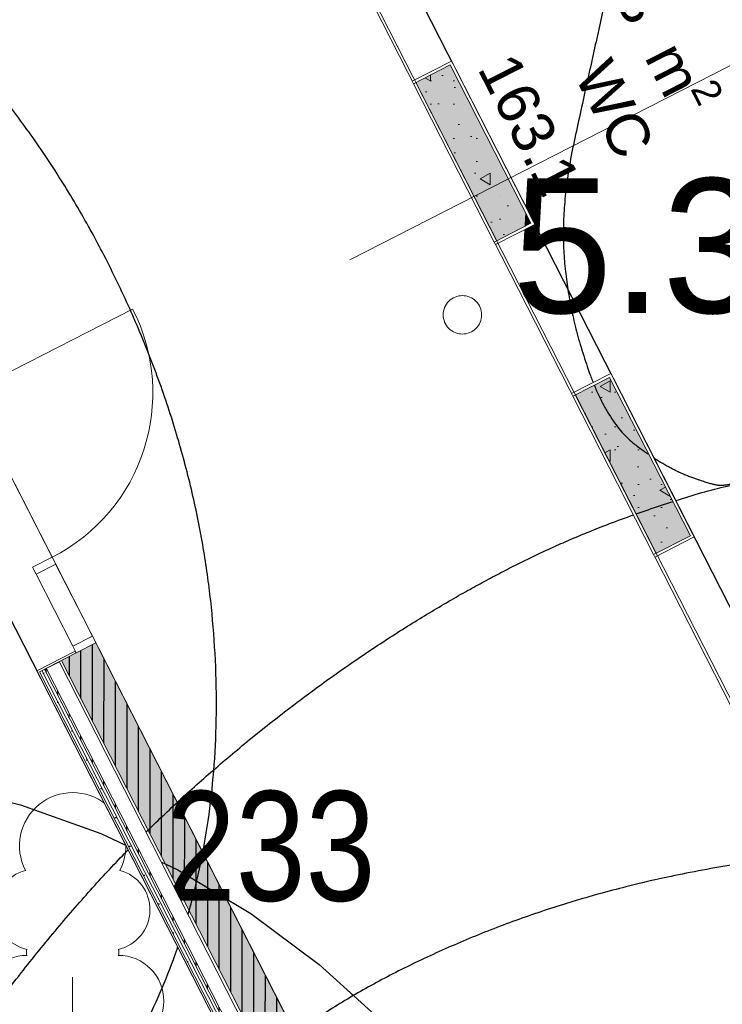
# Model space of a CAD drawing. Header units: metres. Extents: x 538891 to 1080079, y 6588829 to 13178720.
# Tile 692 of 1056: x 539904.1 to 539907.76, y 6589203.98 to 6589209.1. Entities that reach past the tile are written whole.
import ezdxf

# ---------------------------------------------------------------- set-up
doc = ezdxf.new("R2010")
doc.units = ezdxf.units.M
doc.header["$LTSCALE"] = 0.4
doc.header["$PDMODE"] = 1
doc.header["$PDSIZE"] = -2
doc.linetypes.add('KOLVIK', pattern=[3.125, 0.625, -2.5])
doc.linetypes.add('Triple Dashed', pattern=[92.604163, 66.145831, -26.458332])
for name, color, linetype in [('AR', 7, 'Continuous'), ('DENDRO', 7, 'Continuous'), ('GEO', 7, 'Continuous'), ('KINO_TAIMESTIK', 7, 'Continuous')]:
    doc.layers.add(name, color=color, linetype=linetype)
doc.styles.add('Arial', font='arial.ttf')
doc.styles.add('Arial Narrow', font='ARIALN.TTF')
doc.styles.add('HK Explorer Book', font='txt')
pattern_1 = [(0, (0, 0), (0, 0.075), [1e-05, -0.07499])]
pattern_2 = [(90, (0, 0), (-0.06, 0), [])]
pattern_3 = [(90, (0, 0), (-0.6235383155, 0), [0.060000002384, -0.30000001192]), (90, (-0.3118, 0.18), (-0.6235383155, 0), [0.060000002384, -0.30000001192]), (150, (0, 0), (0.31176915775, 0.54000002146), [0.060000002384, -0.30000001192]), (150, (2e-17, 0.36), (0.31176915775, 0.54000002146), [0.060000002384, -0.30000001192]), (-150, (4e-18, 0.06), (-0.31176915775, 0.54000002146), [0.060000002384, -0.30000001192]), (-150, (3e-17, 0.42), (-0.31176915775, 0.54000002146), [0.060000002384, -0.30000001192]), (90, (-0.06, 4e-18), (-0.1200000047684, 0), [1e-05, -0.299990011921]), (90, (-0.06, 0.12001), (-0.1200000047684, 0), [1e-05, -0.299990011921]), (135, (-0.06, 0.06), (0.0848528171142, 0.0848528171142), [1e-05, -0.239990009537]), (135, (-0.12365, 0.12365), (0.0848528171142, 0.0848528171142), [1e-05, -0.239990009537])]

# ---------------------------------------------------------------- blocks, each defined once
blk = doc.blocks.new('LEHTP1')
at = {"color": 252, "linetype": 'Continuous', "lineweight": 9, "true_color": 0x888888}
for p, q in [((-0.48, 1.96), (-0.48, 1.9)), ((0.48, 1.96), (0.48, 1.9)), ((0.48, 0.95), (-0.48, 0.95)), ((0, 0), (0, 0.95)), ((0.76, 0), (0, 0))]:
    blk.add_line(p, q, dxfattribs=at)
for centre, radius, start, end in [((0, 3.04), 0.554, 332.5799, 207.4201), ((-0.38, 2.375), 0.425, 105.2441, 257.079), ((0.38, 2.375), 0.425, 282.921, 74.7559), ((-0.475, 1.425), 0.475, 90, 270), ((0.475, 1.425), 0.475, 270, 90)]:
    blk.add_arc(centre, radius, start, end, dxfattribs=at)

msp = doc.modelspace()

# ---------------------------------------------------------------- linework, layer by layer
at = {"layer": 'AR', "color": 7, "linetype": 'Continuous', "lineweight": 9}
msp.add_line((539903.8342, 6589207.1585), (539904.6893, 6589207.5949), dxfattribs=at)
at = {"layer": 'AR', "color": 9, "linetype": 'Continuous', "lineweight": 9, "true_color": 0xc9c5ab, "flags": 128}
for points in [[(539920.2388, 6589226.8317), (539904.7542, 6589218.9284), (539904.7549, 6589218.927), (539903.9087, 6589218.4951), (539899.2583, 6589216.1239), (539901.2849, 6589212.1533), (539901.6435, 6589211.4507), (539906.6914, 6589201.5605), (539903.1287, 6589199.7421), (539905.1062, 6589195.8676), (539912.5119, 6589199.6474), (539921.3346, 6589204.1506)], [(539917.6844, 6589206.9468), (539914.9411, 6589205.5466), (539914.7184, 6589205.433), (539914.4616, 6589205.9362), (539912.8583, 6589205.1179), (539913.1152, 6589204.6147), (539912.7455, 6589204.426), (539912.4955, 6589204.9159), (539910.1797, 6589203.7339), (539910.4297, 6589203.244), (539909.2718, 6589202.653), (539903.6347, 6589213.6976), (539903.9019, 6589213.834), (539904.1519, 6589213.3441), (539907.1803, 6589214.8898), (539906.9302, 6589215.3797), (539909.6914, 6589216.7889), (539909.7005, 6589216.7711), (539912.0564, 6589217.9736)]]:
    msp.add_lwpolyline(points, dxfattribs=at)
at = {"layer": 'AR', "color": 7, "linetype": 'Continuous', "lineweight": 9, "flags": 128}
for points in [[(539920.2388, 6589226.8317), (539904.7542, 6589218.9284), (539904.7549, 6589218.927), (539903.9087, 6589218.4951), (539899.2583, 6589216.1239), (539901.2849, 6589212.1533), (539901.6435, 6589211.4507), (539906.6914, 6589201.5605), (539903.1287, 6589199.7421), (539905.1062, 6589195.8676), (539912.5119, 6589199.6474), (539921.3346, 6589204.1506)], [(539917.6844, 6589206.9468), (539914.9411, 6589205.5466), (539914.7184, 6589205.433), (539914.4616, 6589205.9362), (539912.8583, 6589205.1179), (539913.1152, 6589204.6147), (539912.7455, 6589204.426), (539912.4955, 6589204.9159), (539910.1797, 6589203.7339), (539910.4297, 6589203.244), (539909.2718, 6589202.653), (539903.6347, 6589213.6976), (539903.9019, 6589213.834), (539904.1519, 6589213.3441), (539907.1803, 6589214.8898), (539906.9302, 6589215.3797), (539909.6914, 6589216.7889), (539909.7005, 6589216.7711), (539912.0564, 6589217.9736)]]:
    msp.add_lwpolyline(points, dxfattribs=at)
at = {"layer": 'AR', "color": 254, "linetype": 'Continuous', "lineweight": 25, "true_color": 0xd1d1d1, "flags": 128}
msp.add_lwpolyline([(539908.0084, 6589205.6344), (539909.5907, 6589206.442), (539906.7061, 6589212.0936), (539905.1238, 6589211.2859)], close=True, dxfattribs=at)
at = {"layer": 'AR', "color": 7, "linetype": 'Continuous', "lineweight": 9, "flags": 128}
for points in [[(539908.0084, 6589205.6344), (539909.5907, 6589206.442), (539906.7061, 6589212.0936), (539905.1238, 6589211.2859)], [(539899.7142, 6589198.3811), (539902.885, 6589199.9995), (539906.234, 6589201.7088), (539903.3314, 6589207.3959), (539896.8115, 6589204.0681)]]:
    msp.add_lwpolyline(points, close=True, dxfattribs=at)
at = {"layer": 'AR', "color": 253, "linetype": 'Continuous', "lineweight": 25, "true_color": 0x989db8, "flags": 128}
msp.add_lwpolyline([(539899.7142, 6589198.3811), (539902.885, 6589199.9995), (539906.234, 6589201.7088), (539903.3314, 6589207.3959), (539896.8115, 6589204.0681)], close=True, dxfattribs=at)
at = {"layer": 'AR', "color": 7, "linetype": 'Continuous', "lineweight": 9}
msp.add_arc((539903.8342, 6589207.1585), 0.96, 297.0398, 27.0398, dxfattribs=at)
at = {"layer": 'DENDRO', "color": 82, "linetype": 'Continuous', "lineweight": 25, "true_color": 0x33cc00, "flags": 128}
msp.add_lwpolyline([(539901.0668, 6589204.8667), (539901.4842, 6589205.016), (539901.9141, 6589205.1237), (539902.3526, 6589205.1888), (539902.7953, 6589205.2105), (539903.238, 6589205.1888), (539903.6765, 6589205.1237), (539904.1064, 6589205.016), (539904.5238, 6589204.8667), (539904.9245, 6589204.6772), (539905.3046, 6589204.4493), (539905.6607, 6589204.1853), (539905.9891, 6589203.8876), (539906.2867, 6589203.5592), (539906.5508, 6589203.2032), (539906.7787, 6589202.823), (539906.9682, 6589202.4223), (539907.1175, 6589202.005), (539907.2252, 6589201.575), (539907.2902, 6589201.1366), (539907.312, 6589200.6938), (539907.2902, 6589200.2511), (539907.2252, 6589199.8127)], dxfattribs=at)
at = {"layer": 'DENDRO', "color": 30, "linetype": 'Continuous', "lineweight": 25, "true_color": 0xff7f00}
msp.add_open_spline([(539908.4058, 6589206.8726), (539908.3832, 6589206.8636), (539908.3606, 6589206.8547), (539907.9498, 6589206.7164), (539907.7723, 6589206.6752), (539907.6966, 6589206.6839), (539907.4656, 6589206.7708), (539907.1595, 6589206.9974), (539906.958, 6589207.5767), (539906.9147, 6589208.132), (539907.0574, 6589208.7889), (539907.1854, 6589209.363), (539907.2918, 6589210.1884), (539907.1418, 6589211.5914), (539906.6378, 6589213.1454), (539905.8218, 6589214.6753), (539905.0646, 6589215.5507), (539904.5703, 6589216.0967), (539904.2579, 6589216.7372), (539904.5264, 6589217.1815), (539905.0378, 6589217.5754), (539905.9098, 6589217.735), (539906.9281, 6589217.7177), (539908.1863, 6589217.2704), (539909.3947, 6589216.3772), (539910.1044, 6589214.7223), (539910.5528, 6589213.2227), (539911.0296, 6589211.7848), (539911.3241, 6589210.6487), (539911.5386, 6589209.4011), (539911.0332, 6589208.335), (539910.2317, 6589207.7328), (539909.4565, 6589207.3603), (539908.9862, 6589207.1356), (539908.613, 6589206.9582), (539908.4316, 6589206.8829), (539908.4187, 6589206.8777), (539908.4058, 6589206.8726)], degree=2, knots=[0, 0, 0, 0.001744, 0.001744, 0.032871, 0.063997, 0.095124, 0.126251, 0.157378, 0.188504, 0.219631, 0.250758, 0.281885, 0.313012, 0.344138, 0.375265, 0.406392, 0.437519, 0.468646, 0.499772, 0.530899, 0.562026, 0.593153, 0.624279, 0.655406, 0.686533, 0.71766, 0.748787, 0.779913, 0.81104, 0.842167, 0.873294, 0.90442, 0.935547, 0.966674, 0.997801, 0.997801, 1, 1, 1], dxfattribs=at)
for points in [[(539906.518, 6589202.9189), (539905.3568, 6589202.4966), (539902.9154, 6589202.9171), (539901.0093, 6589204.4902), (539900.1493, 6589206.7942), (539900.5657, 6589209.2118), (539902.1471, 6589211.0953), (539904.4696, 6589211.9399), (539906.911, 6589211.5194), (539908.817, 6589209.9464), (539909.6771, 6589207.6424), (539909.2606, 6589205.2247), (539907.6793, 6589203.3412), (539906.518, 6589202.9189)], [(539900.2164, 6589203.3489), (539899.4326, 6589204.0302), (539898.4991, 6589206.0158), (539898.4499, 6589208.0922), (539899.2982, 6589209.7032), (539900.8166, 6589210.4171), (539902.5983, 6589210.0426), (539904.1659, 6589208.68), (539905.0994, 6589206.6944), (539905.1486, 6589204.618), (539904.3004, 6589203.007), (539902.782, 6589202.2931), (539901.0003, 6589202.6676), (539900.2164, 6589203.3489)]]:
    msp.add_open_spline(points, degree=2, dxfattribs=at)
at = {"layer": 'DENDRO', "color": 25, "linetype": 'Continuous', "lineweight": 25, "true_color": 0x995f4c}
msp.add_open_spline([(539909.0133, 6589206.4397), (539909.0059, 6589206.449), (539908.9984, 6589206.4583), (539908.8303, 6589206.6725), (539908.0329, 6589206.7592), (539907.1401, 6589206.4823), (539906.4488, 6589206.1529), (539905.7127, 6589205.687), (539905.0017, 6589205.1175), (539904.3862, 6589204.5008), (539903.6808, 6589203.5874), (539903.3609, 6589202.6865), (539903.4341, 6589202.2209), (539903.6158, 6589201.9387), (539903.991, 6589201.7965), (539904.5268, 6589201.7428), (539905.4197, 6589202.0196), (539906.111, 6589202.349), (539906.8471, 6589202.8149), (539907.5581, 6589203.3844), (539908.1736, 6589204.0011), (539908.6455, 6589204.6034), (539909.1724, 6589205.5509), (539909.1595, 6589206.2418), (539909.0282, 6589206.4212), (539909.0207, 6589206.4304), (539909.0133, 6589206.4397)], degree=2, knots=[0, 0, 0, 0.002071, 0.002071, 0.049471, 0.09687, 0.14427, 0.19167, 0.239069, 0.286469, 0.333868, 0.381268, 0.428668, 0.476067, 0.523467, 0.570866, 0.618266, 0.665666, 0.713065, 0.760465, 0.807864, 0.855264, 0.902664, 0.950063, 0.997463, 0.997463, 1, 1, 1], dxfattribs=at)
msp.add_open_spline([(539906.3466, 6589204.2792), (539907.2316, 6589204.6651), (539909.3399, 6589204.8605), (539911.2216, 6589204.427), (539912.3725, 6589203.4808), (539912.4842, 6589202.2755), (539911.5268, 6589201.1339), (539909.7568, 6589200.362), (539907.6485, 6589200.1666), (539905.7669, 6589200.6), (539904.616, 6589201.5462), (539904.5043, 6589202.7516), (539905.4617, 6589203.8932), (539906.3466, 6589204.2792)], degree=2, dxfattribs=at)
at = {"layer": 'GEO', "color": 8, "linetype": 'Continuous', "lineweight": 9, "true_color": 0x7d7d7d, "flags": 128}
msp.add_lwpolyline([(539906.506, 6589207.565), (539906.5055, 6589207.5552), (539906.5041, 6589207.5455), (539906.5017, 6589207.536), (539906.4984, 6589207.5267), (539906.4942, 6589207.5179), (539906.4891, 6589207.5094), (539906.4833, 6589207.5016), (539906.4767, 6589207.4943), (539906.4694, 6589207.4877), (539906.4616, 6589207.4819), (539906.4531, 6589207.4768), (539906.4443, 6589207.4726), (539906.435, 6589207.4693), (539906.4255, 6589207.4669), (539906.4158, 6589207.4655), (539906.406, 6589207.465), (539906.3962, 6589207.4655), (539906.3865, 6589207.4669), (539906.377, 6589207.4693), (539906.3677, 6589207.4726), (539906.3589, 6589207.4768), (539906.3504, 6589207.4819), (539906.3426, 6589207.4877), (539906.3353, 6589207.4943), (539906.3287, 6589207.5016), (539906.3229, 6589207.5094), (539906.3178, 6589207.5179), (539906.3136, 6589207.5267), (539906.3103, 6589207.536), (539906.3079, 6589207.5455), (539906.3065, 6589207.5552), (539906.306, 6589207.565), (539906.3065, 6589207.5748), (539906.3079, 6589207.5845), (539906.3103, 6589207.594), (539906.3136, 6589207.6033), (539906.3178, 6589207.6121), (539906.3229, 6589207.6206), (539906.3287, 6589207.6284), (539906.3353, 6589207.6357), (539906.3426, 6589207.6423), (539906.3504, 6589207.6481), (539906.3589, 6589207.6532), (539906.3677, 6589207.6574), (539906.377, 6589207.6607), (539906.3865, 6589207.6631), (539906.3962, 6589207.6645), (539906.406, 6589207.665), (539906.4158, 6589207.6645), (539906.4255, 6589207.6631), (539906.435, 6589207.6607), (539906.4443, 6589207.6574), (539906.4531, 6589207.6532), (539906.4616, 6589207.6481), (539906.4694, 6589207.6423), (539906.4767, 6589207.6357), (539906.4833, 6589207.6284), (539906.4891, 6589207.6206), (539906.4942, 6589207.6121), (539906.4984, 6589207.6033), (539906.5017, 6589207.594), (539906.5041, 6589207.5845), (539906.5055, 6589207.5748)], close=True, dxfattribs=at)
at = {"layer": 'GEO', "color": 252, "linetype": 'KOLVIK', "lineweight": 9, "true_color": 0x888888, "flags": 128}
msp.add_lwpolyline([(539898.484, 6589194.3938), (539903.328, 6589195.138), (539906.58, 6589196.407), (539907.1162, 6589200.8591), (539905.771, 6589202.935), (539903.308, 6589204.677), (539901.262, 6589204.283), (539898.737, 6589200.131), (539897.4185, 6589198.9886), (539897.1787, 6589197.9302)], dxfattribs=at)
at = {"layer": 'KINO_TAIMESTIK', "color": 181, "linetype": 'Continuous', "lineweight": 18, "true_color": 0x9f7fff}
msp.add_line((539904.377, 6589202.4447), (539904.377, 6589204.1193), dxfattribs=at)

# ---------------------------------------------------------------- block references
at = {"layer": 'GEO', "color": 8, "true_color": 0x7d7d7d, "xscale": 0.5, "yscale": 0.5, "zscale": 0.5}
msp.add_blockref('LEHTP1', (539904.377, 6589203.282), dxfattribs=at)

# ---------------------------------------------------------------- texts
at = {"layer": 'AR', "color": 7, "char_height": 0.22, "attachment_point": 1, "rotation": 297.0398, "line_spacing_factor": 1.004016, "style": 'Arial'}
for s, insert in [('\\A1;11,3{\\H0.9851x; } m{\\H0.9851x;\\H0.6667x;\\S2 ^ ;}', (539907.2543, 6589209.7191)), ('163.1', (539906.6778, 6589208.9475)), ('WC', (539907.1799, 6589208.9143))]:
    msp.add_mtext(s, dxfattribs=dict(at, insert=insert))
at = {"layer": 'DENDRO', "color": 250, "true_color": 0x333333, "insert": (539904.8624, 6589205.087), "char_height": 0.57083, "attachment_point": 1, "line_spacing_factor": 2.63829, "style": 'Arial Narrow'}
msp.add_mtext('233', dxfattribs=at)
at = {"layer": 'GEO', "color": 8, "true_color": 0x7d7d7d, "insert": (539906.406, 6589207.565), "char_height": 0.7, "attachment_point": 7, "line_spacing_factor": 0.25, "style": 'HK Explorer Book'}
msp.add_mtext(' 5.37', dxfattribs=at)

# ---------------------------------------------------------------- next in the draw order: wipeouts: each hides what was drawn before it
at = {"color": 255, "linetype": 'Continuous', "lineweight": 5}
for points in [[(539906.5715, 6589207.9437), (539906.5848, 6589207.9505), (539906.1643, 6589208.7744), (539906.151, 6589208.7676)], [(539907.4011, 6589206.3182), (539907.4145, 6589206.325), (539906.994, 6589207.1489), (539906.9806, 6589207.1421)], [(539904.1864, 6589206.2156), (539904.2888, 6589206.2678), (539904.2706, 6589206.3035), (539904.1682, 6589206.2512)], [(539904.1951, 6589205.7035), (539906.234, 6589201.7088), (539906.2429, 6589201.7133), (539904.204, 6589205.7081)]]:
    msp.add_wipeout(points, dxfattribs=at).dxf.layer = 'AR'

# ---------------------------------------------------------------- next in the draw order: wipeouts: each hides what was drawn before it
for points in [[(539906.7763, 6589208.0483), (539906.3558, 6589208.8722), (539906.3425, 6589208.8653), (539906.763, 6589208.0415)], [(539907.5926, 6589206.4159), (539907.606, 6589206.4228), (539907.1855, 6589207.2467), (539907.1721, 6589207.2398)], [(539906.2475, 6589201.7044), (539906.2609, 6589201.7113), (539904.2174, 6589205.7149), (539904.204, 6589205.7081)]]:
    msp.add_wipeout(points, dxfattribs=at).dxf.layer = 'AR'

# ---------------------------------------------------------------- next in the draw order: hatches: boundary and pattern name
at = {"layer": 'AR', "linetype": 'Continuous', "lineweight": 9, "true_color": 0x6a6a6a}
h = msp.add_hatch(dxfattribs=at)
h.set_pattern_fill('STRUCTURAL_CONCRETE_0001', color=251, style=0, pattern_type=2)
h.set_pattern_definition(pattern_3)
h.paths.add_polyline_path([(539906.5848, 6589207.9505), (539906.763, 6589208.0415), (539906.3425, 6589208.8653), (539906.1643, 6589208.7744)])
h = msp.add_hatch(dxfattribs=at)
h.set_pattern_fill('STRUCTURAL_CONCRETE_0001', color=251, style=0, pattern_type=2)
h.set_pattern_definition(pattern_3)
h.paths.add_polyline_path([(539907.4145, 6589206.325), (539907.5926, 6589206.4159), (539907.1721, 6589207.2398), (539906.994, 6589207.1489)])
at = {"layer": 'AR', "linetype": 'Continuous', "lineweight": 25, "true_color": 0x848484}
h = msp.add_hatch(dxfattribs=at)
h.set_pattern_fill('GYPSUM_0001', color=252, style=0, pattern_type=2)
h.set_pattern_definition(pattern_1)
h.paths.add_polyline_path([(539906.2475, 6589201.7044), (539906.2609, 6589201.7113), (539904.2174, 6589205.7149), (539904.204, 6589205.7081)])

# ---------------------------------------------------------------- next in the draw order: linework, layer by layer
at = {"layer": 'AR', "color": 252, "linetype": 'Continuous', "true_color": 0x848484}
for points in [[(539906.5848, 6589207.9505), (539906.763, 6589208.0415), (539906.1643, 6589208.7744), (539906.3425, 6589208.8653)], [(539907.4145, 6589206.325), (539907.5926, 6589206.4159), (539906.994, 6589207.1489), (539907.1721, 6589207.2398)]]:
    msp.add_solid(points, dxfattribs=at)

# ---------------------------------------------------------------- next in the draw order: wipeouts: each hides what was drawn before it
at = {"color": 255, "linetype": 'Continuous', "lineweight": 5}
for points in [[(539906.349, 6589208.8855), (539906.1441, 6589208.781), (539906.151, 6589208.7676), (539906.3425, 6589208.8653), (539906.3558, 6589208.8722)], [(539906.7763, 6589208.0483), (539906.763, 6589208.0415), (539906.5715, 6589207.9437), (539906.5783, 6589207.9304), (539906.7831, 6589208.0349)], [(539907.1787, 6589207.26), (539906.9738, 6589207.1555), (539906.9806, 6589207.1421), (539907.1721, 6589207.2398), (539907.1855, 6589207.2467)], [(539907.606, 6589206.4228), (539907.5926, 6589206.4159), (539907.4011, 6589206.3182), (539907.4079, 6589206.3048), (539907.6128, 6589206.4094)], [(539906.281, 6589201.7047), (539904.2307, 6589205.7217), (539904.2174, 6589205.7149), (539906.2677, 6589201.6979)]]:
    msp.add_wipeout(points, dxfattribs=at).dxf.layer = 'AR'

# ---------------------------------------------------------------- next in the draw order: hatches: boundary and pattern name
at = {"layer": 'AR', "linetype": 'Continuous', "lineweight": 25, "true_color": 0x848484}
h = msp.add_hatch(dxfattribs=at)
h.set_pattern_fill('GYPSUM_0001', color=252, style=0, pattern_type=2)
h.set_pattern_definition(pattern_1)
h.paths.add_polyline_path([(539906.281, 6589201.7047), (539904.2307, 6589205.7217), (539904.2174, 6589205.7149), (539906.2677, 6589201.6979)])

# ---------------------------------------------------------------- next in the draw order: linework, layer by layer
at = {"layer": 'AR', "color": 7, "linetype": 'Continuous', "lineweight": 9}
for p, q in [((539906.1441, 6589208.781), (539906.349, 6589208.8855)), ((539906.1441, 6589208.781), (539906.349, 6589208.8855)), ((539906.3425, 6589208.8653), (539906.151, 6589208.7676)), ((539906.763, 6589208.0415), (539906.3425, 6589208.8653)), ((539906.763, 6589208.0415), (539906.3425, 6589208.8653)), ((539906.3558, 6589208.8722), (539906.349, 6589208.8855)), ((539906.3558, 6589208.8722), (539906.349, 6589208.8855)), ((539906.7763, 6589208.0483), (539906.3558, 6589208.8722)), ((539906.151, 6589208.7676), (539906.1441, 6589208.781)), ((539906.151, 6589208.7676), (539906.5715, 6589207.9437)), ((539906.1643, 6589208.7744), (539906.5848, 6589207.9505)), ((539906.1643, 6589208.7744), (539906.5848, 6589207.9505)), ((539906.763, 6589208.0415), (539906.5715, 6589207.9437)), ((539906.5783, 6589207.9304), (539906.7831, 6589208.0349)), ((539906.5783, 6589207.9304), (539906.7831, 6589208.0349)), ((539906.7763, 6589208.0483), (539906.7831, 6589208.0349)), ((539906.7763, 6589208.0483), (539906.7831, 6589208.0349)), ((539906.5715, 6589207.9437), (539906.5783, 6589207.9304)), ((539906.9738, 6589207.1555), (539907.1787, 6589207.26)), ((539906.9738, 6589207.1555), (539907.1787, 6589207.26)), ((539907.1855, 6589207.2467), (539907.1787, 6589207.26)), ((539907.1855, 6589207.2467), (539907.1787, 6589207.26)), ((539907.1721, 6589207.2398), (539906.9806, 6589207.1421)), ((539907.5926, 6589206.4159), (539907.1721, 6589207.2398)), ((539907.5926, 6589206.4159), (539907.1721, 6589207.2398)), ((539907.606, 6589206.4228), (539907.1855, 6589207.2467)), ((539906.9806, 6589207.1421), (539906.9738, 6589207.1555)), ((539906.9806, 6589207.1421), (539907.4011, 6589206.3182)), ((539906.994, 6589207.1489), (539907.4145, 6589206.325)), ((539906.994, 6589207.1489), (539907.4145, 6589206.325)), ((539907.5926, 6589206.4159), (539907.4011, 6589206.3182)), ((539907.4079, 6589206.3048), (539907.6128, 6589206.4094)), ((539907.4079, 6589206.3048), (539907.6128, 6589206.4094)), ((539907.606, 6589206.4228), (539907.6128, 6589206.4094)), ((539907.606, 6589206.4228), (539907.6128, 6589206.4094)), ((539907.4011, 6589206.3182), (539907.4079, 6589206.3048))]:
    msp.add_line(p, q, dxfattribs=at)
at = {"layer": 'AR', "color": 7, "linetype": 'Continuous', "lineweight": 5}
for p in [(539906.3425, 6589208.8653), (539906.763, 6589208.0415), (539907.1721, 6589207.2398), (539907.5926, 6589206.4159)]:
    msp.add_point(p, dxfattribs=at)

# ---------------------------------------------------------------- next in the draw order: wipeouts: each hides what was drawn before it
at = {"color": 255, "linetype": 'Continuous', "lineweight": 5}
msp.add_wipeout([(539906.2968, 6589201.6959), (539904.2396, 6589205.7263), (539904.2307, 6589205.7217), (539906.2878, 6589201.6914)], dxfattribs=at).dxf.layer = 'AR'

# ---------------------------------------------------------------- next in the draw order: hatches: boundary and pattern name
at = {"layer": 'AR', "linetype": 'Continuous', "lineweight": 25, "true_color": 0x848484}
h = msp.add_hatch(dxfattribs=at)
h.set_pattern_fill('PLYWOOD_0001', color=252, style=0, pattern_type=2)
h.set_pattern_definition(pattern_2)
h.paths.add_polyline_path([(539906.2968, 6589201.6959), (539904.2396, 6589205.7263), (539904.2307, 6589205.7217), (539906.2878, 6589201.6914)])

# ---------------------------------------------------------------- next in the draw order: wipeouts: each hides what was drawn before it
at = {"color": 255, "linetype": 'Continuous', "lineweight": 5}
msp.add_wipeout([(539906.3681, 6589201.7211), (539904.3064, 6589205.7604), (539904.2396, 6589205.7263), (539906.3013, 6589201.687)], dxfattribs=at).dxf.layer = 'AR'

# ---------------------------------------------------------------- next in the draw order: hatches: boundary and pattern name
at = {"layer": 'AR', "linetype": 'Continuous', "lineweight": 0, "true_color": 0xcccccc}
msp.add_hatch(color=254, dxfattribs=at).paths.add_polyline_path([(539906.4224, 6589201.6477), (539906.6005, 6589201.7387), (539904.4979, 6589205.8581), (539904.3955, 6589205.8058), (539904.3198, 6589205.7672)])
at = {"layer": 'AR', "linetype": 'Continuous', "lineweight": 25, "true_color": 0x848484}
h = msp.add_hatch(dxfattribs=at)
h.set_pattern_fill('PLYWOOD_0001', color=252, style=0, pattern_type=2)
h.set_pattern_definition(pattern_2)
h.paths.add_polyline_path([(539906.4224, 6589201.6477), (539906.6005, 6589201.7387), (539904.4979, 6589205.8581), (539904.3955, 6589205.8058), (539904.3198, 6589205.7672)])

# ---------------------------------------------------------------- next in the draw order: linework, layer by layer
at = {"layer": 'AR', "color": 7, "linetype": 'Continuous', "lineweight": 9}
msp.add_line((539906.6914, 6589201.5605), (539904.4979, 6589205.8581), dxfattribs=at)

# ---------------------------------------------------------------- next in the draw order: wipeouts: each hides what was drawn before it
at = {"color": 255, "linetype": 'Continuous', "lineweight": 5}
msp.add_wipeout([(539904.1951, 6589205.7035), (539904.204, 6589205.7081), (539904.3955, 6589205.8058), (539904.391, 6589205.8147), (539904.1906, 6589205.7125)], dxfattribs=at).dxf.layer = 'AR'

# ---------------------------------------------------------------- next in the draw order: linework, layer by layer
at = {"layer": 'AR', "color": 7, "linetype": 'Continuous', "lineweight": 9}
for p, q in [((539904.4979, 6589205.8581), (539904.3955, 6589205.8058)), ((539904.391, 6589205.8147), (539904.1906, 6589205.7125)), ((539904.204, 6589205.7081), (539904.3955, 6589205.8058)), ((539904.3955, 6589205.8058), (539904.391, 6589205.8147)), ((539904.2307, 6589205.7217), (539906.2878, 6589201.6914)), ((539904.2396, 6589205.7263), (539906.3013, 6589201.687)), ((539904.3064, 6589205.7604), (539906.4022, 6589201.6543)), ((539904.3198, 6589205.7672), (539906.4224, 6589201.6477)), ((539904.1951, 6589205.7035), (539904.1906, 6589205.7125)), ((539904.1951, 6589205.7035), (539904.1906, 6589205.7125)), ((539904.1951, 6589205.7035), (539906.234, 6589201.7088)), ((539904.204, 6589205.7081), (539906.2475, 6589201.7044)), ((539904.2174, 6589205.7149), (539906.2677, 6589201.6979))]:
    msp.add_line(p, q, dxfattribs=at)

# ---------------------------------------------------------------- next in the draw order: wipeouts: each hides what was drawn before it
at = {"color": 255, "linetype": 'Continuous', "lineweight": 5}
msp.add_wipeout([(539904.3955, 6589205.8058), (539904.4979, 6589205.8581), (539904.4798, 6589205.8937), (539904.3773, 6589205.8415)], dxfattribs=at).dxf.layer = 'AR'

# ---------------------------------------------------------------- next in the draw order: linework, layer by layer
at = {"layer": 'AR', "color": 7, "linetype": 'Continuous', "lineweight": 9}
msp.add_line((539904.391, 6589205.8147), (539904.1906, 6589205.7125), dxfattribs=at)

# ---------------------------------------------------------------- next in the draw order: wipeouts: each hides what was drawn before it
at = {"color": 255, "linetype": 'Continuous', "lineweight": 5}
msp.add_wipeout([(539904.3773, 6589205.8415), (539904.4798, 6589205.8937), (539904.2888, 6589206.2678), (539904.1864, 6589206.2156)], dxfattribs=at).dxf.layer = 'AR'

# ---------------------------------------------------------------- next in the draw order: linework, layer by layer
at = {"layer": 'AR', "color": 251, "linetype": 'Triple Dashed', "lineweight": 9, "true_color": 0x575757}
for p, q in [((539927.2335, 6589167.4947), (539886.3887, 6589247.5197)), ((539924.7307, 6589166.2173), (539883.8858, 6589246.2422)), ((539872.8268, 6589191.0123), (539953.2907, 6589232.0812))]:
    msp.add_line(p, q, dxfattribs=at)
at = {"layer": 'AR', "color": 7, "linetype": 'Continuous', "lineweight": 9}
for p, q in [((539904.1682, 6589206.2512), (539904.2706, 6589206.3035)), ((539904.2706, 6589206.3035), (539904.2888, 6589206.2678)), ((539904.1864, 6589206.2156), (539904.1682, 6589206.2512)), ((539904.2888, 6589206.2678), (539904.1864, 6589206.2156)), ((539904.3773, 6589205.8415), (539904.4798, 6589205.8937)), ((539904.4798, 6589205.8937), (539904.4979, 6589205.8581)), ((539904.3955, 6589205.8058), (539904.3773, 6589205.8415)), ((539904.4979, 6589205.8581), (539904.3955, 6589205.8058)), ((539904.4979, 6589205.8581), (539904.3955, 6589205.8058)), ((539904.4979, 6589205.8581), (539904.3955, 6589205.8058))]:
    msp.add_line(p, q, dxfattribs=at)
at = {"layer": 'AR', "color": 7, "linetype": 'Continuous', "lineweight": 9, "flags": 128}
msp.add_lwpolyline([(539904.3773, 6589205.8415), (539904.1864, 6589206.2156), (539904.2888, 6589206.2678), (539904.4798, 6589205.8937)], close=True, dxfattribs=at)

doc.saveas('drawing.dxf')
